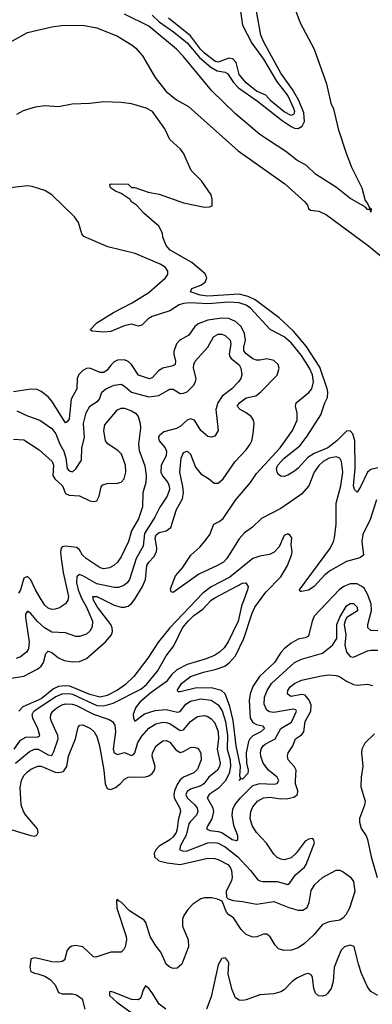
# Model space of a CAD drawing. Header units: inches. Extents: x 1603819 to 1745079, y 385938 to 533966.
# Tile 486 of 561: x 1631506 to 1633538, y 509738 to 515420. Entities that reach past the tile are written whole.
import ezdxf

# ---------------------------------------------------------------- set-up
doc = ezdxf.new("R2010")
doc.units = ezdxf.units.IN
doc.header["$MEASUREMENT"] = 0
doc.layers.add('B6530', color=7, linetype='Continuous')
doc.layers.add('B6531', color=7, linetype='Continuous')

msp = doc.modelspace()

# ---------------------------------------------------------------- linework, layer by layer
at = {"layer": 'B6530', "color": 5}
for points, elevation in [([(1631572.1, 510000), (1631570, 509999.1), (1631563.9, 509950), (1631570, 509928.2), (1631590, 509917.1), (1631610, 509914.9), (1631650, 509900.7), (1631680.9, 509880.9), (1631709.9, 509850), (1631730, 509806), (1631750, 509799), (1631810, 509799.2), (1631833.6, 509793.6), (1631866.3, 509770), (1631881.3, 509710)], 380), ([(1631766.2, 510000), (1631764.9, 509995.1), (1631750, 509984.4), (1631730, 509980.7), (1631690, 509983.2), (1631620.1, 510000)], 380), ([(1632451.4, 510000), (1632439.7, 509970), (1632413.6, 509946.4), (1632390, 509944.9), (1632370, 509951.8), (1632349, 509970), (1632335.5, 510000)], 380), ([(1632668.4, 510000), (1632650, 509965.5), (1632610, 509781.3), (1632583.1, 509710)], 360), ([(1633338, 510000), (1633318.4, 509950), (1633312, 509870), (1633299.8, 509830), (1633279.6, 509800.4), (1633270, 509792), (1633250, 509786), (1633228.1, 509788.1), (1633210, 509803), (1633200.2, 509830), (1633192.8, 509892.8), (1633186.7, 509906.7), (1633170, 509916.5), (1633150, 509913), (1633102.3, 509890), (1633075.8, 509870), (1633030, 509822.8), (1633010, 509810.2), (1632970, 509798.8), (1632890, 509793.4), (1632810, 509763.6), (1632790, 509759.6), (1632770, 509761.7), (1632750, 509774.9), (1632730, 509822), (1632707.7, 509912.3), (1632710, 509978), (1632706, 509990), (1632696, 510000)], 360), ([(1633570.1, 509790.1), (1633530, 509812.6), (1633510, 509838.5), (1633476, 509916), (1633457.7, 509970), (1633450.4, 510000)], 360), ([(1632347, 509710), (1632310, 509739.2), (1632270, 509804.5), (1632250, 509830.2), (1632230, 509844.2), (1632217.4, 509822.6), (1632203.4, 509776.6), (1632190, 509764), (1632150, 509766.2), (1632050, 509807.1), (1632030, 509812.7), (1632023.6, 509810), (1632023.5, 509790), (1632064.6, 509750), (1632195.8, 509655.8)], 360)]:
    msp.add_lwpolyline(points, dxfattribs=dict(at, elevation=elevation))
at = {"layer": 'B6531', "color": 5}
for points, elevation in [([(1633096.3, 515470), (1633122.9, 515402.9), (1633203.4, 515250), (1633274.7, 515050), (1633299.3, 514939.3), (1633314.1, 514905.9), (1633341.4, 514790), (1633387.1, 514650), (1633418.5, 514570), (1633477.3, 514450), (1633496.3, 514376.3), (1633510, 514359.6), (1633518.9, 514338.9), (1633532.1, 514327.9), (1633530, 514309.2), (1633524.9, 514324.9), (1633510, 514325.5), (1633497.8, 514337.8), (1633409.1, 514390), (1633331.9, 514451.9), (1633210, 514529.5), (1633157.9, 514577.9), (1633102.2, 514610), (1633039.9, 514659.9), (1632890, 514758), (1632750, 514876.6), (1632612, 515010), (1632447.9, 515210), (1632410.1, 515250), (1632250, 515383.4), (1632110, 515452.7)], 240), ([(1632270, 515446), (1632310, 515407.9), (1632391.6, 515350), (1632470, 515285.9), (1632542.6, 515202.6), (1632606.5, 515146.5), (1632644.4, 515124.4), (1632690, 515117.3), (1632702.3, 515110), (1632738.2, 515058.2), (1632766.7, 515026.7), (1632876.8, 514950), (1633018.5, 514838.5), (1633070, 514804.2), (1633090, 514794.7), (1633110, 514792.8), (1633134.5, 514805.5), (1633147.4, 514832.6), (1633142.2, 514882.2), (1633113.7, 514953.7), (1633077.1, 515017.1), (1633010, 515111.2), (1632913, 515290), (1632895.7, 515330), (1632870, 515469)], 260), ([(1632779, 515470), (1632790, 515388.5), (1632844, 515284), (1632910, 515192.6), (1632985.5, 515065.5), (1633050, 514981.7), (1633084.1, 514910), (1633089.3, 514890), (1633084.9, 514875.1), (1633070, 514867.8), (1633030, 514888.5), (1632954.4, 514950), (1632924.8, 514984.8), (1632870, 515008.7), (1632810, 515056.3), (1632770, 515103.8), (1632753.6, 515173.6), (1632734.4, 515194.4), (1632710, 515198.4), (1632650, 515175), (1632630, 515181.6), (1632570, 515227.7), (1632547.8, 515250), (1632490, 515326.7), (1632362.3, 515430)], 280), ([(1631430, 515278.1), (1631550, 515347), (1631690, 515379.3), (1631745.9, 515385.9), (1631868.4, 515388.4), (1631950, 515373.5), (1632070, 515324.3), (1632153.5, 515273.5), (1632175.8, 515255.8), (1632212.4, 515212.4), (1632285.7, 515085.7), (1632347.3, 515007.3), (1632410, 514957.3), (1632479.1, 514919.1), (1632764.1, 514664.1), (1633032.8, 514472.8), (1633149.4, 514370), (1633164, 514350), (1633170.4, 514330.4), (1633181.4, 514321.4), (1633230, 514314.4), (1633274.2, 514294.2), (1633515.2, 514115.2), (1633613.8, 514033.8)], 240), ([(1633570, 512833.3), (1633530, 512825.1), (1633511, 512809), (1633470, 512725.1), (1633450, 512694.5), (1633434.5, 512710), (1633429.9, 512729.9), (1633438.3, 512830), (1633436.2, 512990), (1633425.5, 513030), (1633410, 513047.1), (1633390, 513046.4), (1633332.8, 512990), (1633281, 512950), (1633203, 512917), (1633165.3, 512894.7), (1633110, 512832.4), (1633090, 512815.8), (1633050, 512791.8), (1633030, 512785.1), (1633010, 512786.6), (1632996.6, 512796.6), (1632989.7, 512809.7), (1632985.4, 512830), (1632993, 512850), (1633029.8, 512890), (1633119.4, 512960.6), (1633163.2, 513016.8), (1633240.2, 513139.8), (1633264.3, 513210), (1633279.7, 513240.3), (1633282.1, 513270), (1633277, 513290), (1633234.4, 513414.4), (1633156.2, 513536.2), (1633082.8, 513622.8), (1633000.2, 513700.2), (1632862.8, 513802.8), (1632822.9, 513822.9), (1632770, 513836.7), (1632590, 513825.2), (1632546, 513830), (1632489.5, 513850), (1632497, 513870), (1632550, 513888.4), (1632575.1, 513904.9), (1632584.5, 513930), (1632574.1, 513954.1), (1632498.2, 514018.2), (1632373.2, 514090), (1632350, 514118), (1632330, 514166), (1632328.7, 514188.7), (1632308.4, 514228.4), (1632222, 514302), (1632178, 514350), (1632149.3, 514369.3), (1632142, 514382), (1632090, 514418), (1632058, 514430), (1632028, 514450), (1632026, 514470), (1632030, 514474), (1632130, 514471.3), (1632150, 514452), (1632170, 514451.3), (1632245.4, 514425.4), (1632310, 514414), (1632450, 514362.8), (1632570, 514338.8), (1632600.4, 514339.6), (1632614, 514346), (1632615.1, 514384.9), (1632609.5, 514410), (1632554, 514490), (1632494.5, 514550), (1632449.6, 514650), (1632430, 514674.5), (1632370, 514729.4), (1632342.9, 514790), (1632271.3, 514890), (1632234.5, 514910), (1632150, 514934.1), (1632090, 514942.7), (1631990, 514947.1), (1631910, 514937), (1631807.6, 514932.4), (1631730, 514918.3), (1631650, 514922.3), (1631595.4, 514915.4), (1631525.1, 514894.9), (1631487.2, 514872.8)], 260), ([(1633561.5, 512650), (1633524.6, 512535.4), (1633484, 512450), (1633477.2, 512410), (1633487.9, 512330), (1633466.1, 512313.9), (1633390, 512294.4), (1633297.7, 512242.3), (1633263.6, 512216.4), (1633202.2, 512150), (1633170, 512127.6), (1633130, 512119.7), (1633121.4, 512121.4), (1633117.6, 512130), (1633293.9, 512366.1), (1633313.5, 512406.5), (1633319.5, 512430), (1633329.7, 512510), (1633329.1, 512630), (1633356.3, 512730), (1633367.1, 512810), (1633360.2, 512870), (1633350, 512889.8), (1633330, 512897.4), (1633290, 512889.4), (1633254.8, 512870), (1633230, 512848.4), (1633202.4, 512810), (1633171.3, 512730), (1633130, 512681.3), (1633010, 512599), (1632898.5, 512541.5), (1632847.7, 512492.3), (1632801, 512459), (1632770, 512424.5), (1632699.7, 512310), (1632680.1, 512290), (1632646.5, 512270), (1632538.8, 512221.2), (1632390, 512114.5), (1632379, 512119), (1632375.1, 512135.1), (1632404, 512210), (1632443, 512257), (1632492.3, 512330), (1632544.1, 512375.9), (1632580.3, 512419.7), (1632602.1, 512450), (1632623.8, 512510), (1632655.4, 512524.6), (1632677.3, 512542.7), (1632750, 512647.9), (1632835.1, 512750), (1632870, 512801.5), (1633007.3, 512950), (1633078.7, 513050), (1633104.9, 513110), (1633104.7, 513150), (1633095.2, 513190), (1633099.8, 513210), (1633171.3, 513268.7), (1633188.7, 513290), (1633198.4, 513330), (1633193.8, 513370), (1633176.7, 513410), (1633130, 513482.3), (1633070, 513555.8), (1633030, 513589.2), (1632950, 513631.9), (1632836.1, 513756.1), (1632810, 513772), (1632770, 513785.8), (1632710, 513789.8), (1632590, 513779.6), (1632490, 513786.2), (1632450, 513783.3), (1632424.6, 513775.4), (1632370, 513740.5), (1632270, 513708.3), (1632245.6, 513694.4), (1632210, 513658.3), (1632190, 513651.3), (1632150, 513663), (1632107.2, 513652.8), (1632030, 513620.2), (1631990, 513616.8), (1631922.6, 513622.6), (1631912.7, 513630), (1631949.8, 513670), (1632045.3, 513730), (1632153.3, 513786.7), (1632250, 513846.8), (1632346, 513930), (1632359.8, 513950), (1632359.3, 513970), (1632345.5, 513990), (1632315, 514010), (1632171.9, 514071.9), (1632012.6, 514110), (1631874.7, 514170), (1631864.3, 514184.3), (1631844.9, 514250), (1631821.7, 514281.7), (1631690, 514408.7), (1631650, 514434.5), (1631577, 514457), (1631550, 514461), (1631450, 514450.5)], 280), ([(1631459.3, 511620.7), (1631530, 511632.8), (1631610, 511674.6), (1631629.9, 511690), (1631643.4, 511710), (1631656.4, 511763.6), (1631670, 511776.5), (1631690, 511768.6), (1631730, 511737.3), (1631761.7, 511721.7), (1631810, 511714), (1631850, 511716.6), (1631890, 511733.7), (1632000.1, 511830), (1632033.9, 511870), (1632040.3, 511890), (1632038.8, 511910), (1632029.9, 511930), (1631954.6, 512030), (1631931.8, 512070), (1631928, 512092), (1631950, 512091.3), (1632050, 512041.6), (1632090, 512029.7), (1632110, 512029.6), (1632130, 512036.1), (1632150, 512051.3), (1632170, 512077), (1632213.3, 512150), (1632230, 512189.2), (1632237.4, 512270), (1632249.4, 512290), (1632279.5, 512320.5), (1632293.7, 512350), (1632296.6, 512370), (1632285.9, 512430), (1632291.9, 512448.1), (1632310, 512461), (1632350, 512471.3), (1632376.1, 512490), (1632410, 512593.4), (1632443.9, 512656.1), (1632448.7, 512690), (1632446.7, 512726.7), (1632428.2, 512810), (1632436.6, 512890), (1632450, 512922.6), (1632470, 512929.4), (1632490, 512913.4), (1632517.9, 512837.9), (1632550, 512800.3), (1632593.4, 512773.4), (1632625.8, 512745.8), (1632650, 512745.4), (1632679.1, 512770), (1632746.6, 512870), (1632810, 512938.7), (1632833, 512970), (1632842.5, 512990), (1632852, 513030), (1632857.5, 513090), (1632853.8, 513110), (1632839.5, 513130), (1632811.7, 513151.7), (1632775.3, 513170), (1632758.2, 513190), (1632772.1, 513210), (1632810, 513238.2), (1632866.9, 513250), (1632893.3, 513270), (1632990, 513369.2), (1633001.5, 513410), (1632995, 513430), (1632970, 513452.9), (1632930, 513463.4), (1632890, 513454.7), (1632870, 513454.9), (1632850, 513463.2), (1632811.4, 513491.4), (1632797.5, 513510), (1632797.5, 513530), (1632807.2, 513570), (1632802.1, 513610), (1632781.1, 513650), (1632750, 513678.4), (1632710, 513695.2), (1632670, 513696.9), (1632590, 513686.8), (1632534.6, 513665.4), (1632515.9, 513650), (1632480.1, 513599.9), (1632429.1, 513570), (1632409.3, 513550), (1632393.6, 513506.4), (1632393.4, 513490), (1632403.5, 513450), (1632401.8, 513430), (1632390, 513423.4), (1632330, 513409.4), (1632305.8, 513394.2), (1632270, 513353.3), (1632253, 513347), (1632190, 513369.3), (1632150, 513431.1), (1632130, 513448.6), (1632110, 513458.3), (1632070, 513455.7), (1632050, 513445.4), (1632030, 513426.1), (1632010, 513397), (1631990, 513383.5), (1631970, 513383.5), (1631910, 513409.2), (1631890, 513406.8), (1631870, 513396.8), (1631846.5, 513373.5), (1631837.1, 513350), (1631834.5, 513290), (1631801.9, 513230), (1631790, 513116), (1631780, 513100), (1631770, 513093.5), (1631690, 513219.4), (1631670, 513244.8), (1631630, 513275.5), (1631605.6, 513285.6), (1631570, 513288.5), (1631470, 513272.3)], 320), ([(1631490, 513162.6), (1631550, 513135), (1631621.1, 513110), (1631690, 513061), (1631714.6, 513030), (1631737.3, 512970), (1631759.1, 512930), (1631771, 512890), (1631779.9, 512830), (1631790, 512817.3), (1631810, 512811.5), (1631830, 512828.5), (1631861.4, 512878.6), (1631863.1, 512950), (1631878.9, 513010), (1631873.1, 513090), (1631888, 513152), (1631910.2, 513190), (1631958.4, 513221.6), (1631965.4, 513230), (1631979.2, 513270), (1632001.7, 513290), (1632050, 513311.1), (1632090, 513316.5), (1632110, 513305), (1632150, 513269.9), (1632250, 513243.4), (1632308.4, 513251.6), (1632370, 513287.8), (1632390, 513287.6), (1632430, 513263.9), (1632450, 513264.4), (1632470, 513273.3), (1632507.9, 513310), (1632519.5, 513330), (1632523.2, 513350), (1632508.2, 513410), (1632509.5, 513430), (1632517.4, 513450), (1632589.4, 513530), (1632623.2, 513590), (1632650, 513605.5), (1632670, 513604.8), (1632690, 513597.7), (1632718, 513570), (1632722.1, 513550), (1632712.5, 513490), (1632716.9, 513476.9), (1632724.6, 513464.6), (1632770, 513427.9), (1632780.4, 513410), (1632786.4, 513370), (1632780.6, 513350), (1632766, 513330), (1632728.2, 513290), (1632673, 513247), (1632647.5, 513210), (1632636.8, 513170), (1632649.5, 513050.5), (1632630, 513017.3), (1632610, 513010.7), (1632590, 513015.5), (1632550, 513050.5), (1632513.4, 513110), (1632490, 513117.6), (1632470, 513109.3), (1632430, 513072), (1632410, 513060.5), (1632337.2, 513042.8), (1632310, 513019), (1632305, 513010), (1632309.1, 512990), (1632343.4, 512950), (1632352.2, 512930), (1632350, 512902.6), (1632321.2, 512850), (1632319.2, 512810), (1632328.8, 512788.8), (1632359.4, 512750), (1632367.8, 512730), (1632369.9, 512710), (1632354.6, 512670), (1632312.6, 512607.4), (1632283.9, 512550), (1632224.3, 512455.7), (1632217.5, 512382.5), (1632176.2, 512310), (1632138.9, 512190), (1632125.3, 512170), (1632105.4, 512154.6), (1632075.7, 512144.3), (1632050, 512143.5), (1631950, 512164.1), (1631870, 512211.6), (1631850, 512217.9), (1631835.7, 512204.3), (1631833.6, 512170), (1631843.3, 512130), (1631861.7, 512081.7), (1631890.3, 512030), (1631924.5, 511950), (1631923.7, 511916.3), (1631909.3, 511890.7), (1631890, 511874.2), (1631850, 511860.2), (1631830, 511861.5), (1631770, 511882.3), (1631690, 511886.7), (1631648.1, 511910), (1631607.8, 511947.8), (1631570, 511994.2), (1631550, 512006.5), (1631539.4, 511990), (1631538.8, 511970), (1631559.9, 511830), (1631555.6, 511790), (1631545.5, 511770), (1631510, 511743), (1631486.1, 511733.9)], 340), ([(1631470, 512999.5), (1631530, 512995.2), (1631618.4, 512938.4), (1631692.1, 512870), (1631699.6, 512850), (1631695.8, 512790), (1631707.5, 512770), (1631752.4, 512730), (1631770, 512686), (1631790, 512676.5), (1631850, 512671.9), (1631910, 512644.3), (1631930, 512639.8), (1631950, 512644.4), (1631963.5, 512670), (1631975.4, 512724.6), (1631984.2, 512735.8), (1632010, 512743.5), (1632070, 512745.3), (1632090, 512751.1), (1632108.5, 512771.5), (1632116.8, 512810), (1632115.2, 512850), (1632092.2, 512912.2), (1632072.7, 512932.7), (1632013.5, 512973.5), (1632000.2, 512990), (1631990.2, 513050), (1631996.8, 513083.2), (1632070, 513168.9), (1632090, 513178.6), (1632110, 513179.1), (1632150, 513163.9), (1632173.3, 513150), (1632188.2, 513130), (1632200.5, 513090), (1632202.4, 513062.4), (1632191.1, 512970), (1632194.1, 512934.1), (1632226.2, 512846.2), (1632235.4, 512790), (1632232.7, 512750), (1632215, 512690), (1632214.3, 512610), (1632190, 512540.2), (1632149.4, 512470), (1632132.7, 512410), (1632090, 512320.2), (1632070, 512290.2), (1632048.7, 512271.3), (1632022.3, 512257.7), (1631990, 512251.9), (1631970, 512256.2), (1631888.6, 512310), (1631868.2, 512330), (1631850, 512361.2), (1631834.4, 512374.4), (1631770, 512382.3), (1631750, 512378.5), (1631743.7, 512370), (1631740.5, 512350), (1631744, 512310), (1631755.3, 512230), (1631787.7, 512092.3), (1631783.4, 512070), (1631770.4, 512049.6), (1631734.2, 512025.8), (1631710, 512017.8), (1631690, 512017.6), (1631670, 512024.8), (1631650, 512042.6), (1631630, 512073.4), (1631596.6, 512130), (1631570, 512187.4), (1631550, 512207.6), (1631530, 512197), (1631509.3, 512130), (1631498.9, 512110)], 360), ([(1633570, 511894.4), (1633530, 511895.2), (1633512.2, 511910), (1633512.7, 511930), (1633532.4, 512010), (1633530.5, 512050), (1633510, 512105.9), (1633490, 512138.8), (1633478.2, 512150), (1633450, 512164.9), (1633410, 512164.2), (1633373.4, 512150), (1633345.9, 512130), (1633202.6, 511977.4), (1633190.4, 511949.6), (1633170, 511862.5), (1633150, 511853.4), (1633110, 511846.3), (1633070, 511822.4), (1633030, 511789.9), (1633010, 511769), (1632973.4, 511710), (1632887.3, 511630), (1632850, 511573.2), (1632834.4, 511530), (1632828.5, 511491.5), (1632834.5, 511390), (1632850, 511363.8), (1632870, 511353.3), (1632905.1, 511345.1), (1632917.3, 511330), (1632895.9, 511310), (1632850, 511287.7), (1632831, 511270), (1632824.3, 511255.7), (1632811.7, 511190), (1632812.1, 511130), (1632822.1, 511090), (1632819.8, 511070), (1632790, 511037.6), (1632780.3, 511039.7), (1632770, 511029.3), (1632779.5, 511040.5), (1632774.6, 511054.6), (1632777.9, 511110), (1632752.8, 511230), (1632735.8, 511375.8), (1632717, 511457), (1632689.4, 511529.4), (1632668.2, 511550), (1632610, 511565.1), (1632516.4, 511563.6), (1632430, 511541), (1632421.6, 511541.6), (1632412.6, 511550), (1632437.8, 511590), (1632489.2, 511630), (1632565.6, 511654.4), (1632633.1, 511670), (1632688.3, 511690), (1632715, 511710), (1632749.9, 511750), (1632797.8, 511850), (1632845, 511995), (1632860.5, 512030), (1632923.3, 512116.7), (1633010, 512205), (1633048.1, 512270), (1633072.7, 512330), (1633076, 512350), (1633071.1, 512390), (1633073.8, 512430), (1633064.4, 512444.4), (1633050, 512452.9), (1633030, 512443.5), (1633001.8, 512378.2), (1632971.8, 512348.2), (1632946.2, 512333.8), (1632890, 512324), (1632850, 512310.4), (1632717, 512203), (1632610, 512147.8), (1632560.4, 512110), (1632371.1, 511910), (1632305.9, 511830), (1632243.7, 511736.3), (1632162.6, 511630), (1632115.5, 511584.5), (1632070, 511551.3), (1632010, 511519.9), (1631970, 511511.6), (1631910, 511525.7), (1631794.4, 511574.4), (1631770, 511577), (1631730, 511573), (1631700.9, 511559.1), (1631630, 511500.9), (1631524.3, 511455.7), (1631500.9, 511430)], 320), ([(1631473.1, 511210), (1631510, 511262.8), (1631540.1, 511279.9), (1631610, 511282.5), (1631622.6, 511290), (1631609.6, 511330), (1631580.6, 511390), (1631577.1, 511410), (1631587.9, 511430), (1631710, 511513.2), (1631750, 511530.7), (1631787.8, 511532.2), (1631810, 511527.2), (1631950, 511463.5), (1631990, 511461.2), (1632044, 511476), (1632203.7, 511556.3), (1632236.5, 511583.5), (1632299.1, 511660.9), (1632350, 511749.7), (1632393.1, 511806.9), (1632444.1, 511910), (1632475.8, 511950), (1632510, 511981.5), (1632561.2, 512018.8), (1632608.5, 512070), (1632630, 512084.9), (1632790, 512167.8), (1632809.7, 512169.7), (1632821.5, 512150), (1632819.1, 512130), (1632784.4, 512035.6), (1632764.8, 511950), (1632706.2, 511830), (1632683.9, 511796.1), (1632657, 511770), (1632628.6, 511751.4), (1632573.7, 511730), (1632470, 511699.1), (1632411.7, 511668.3), (1632380.9, 511639.1), (1632350, 511599.3), (1632262.7, 511537.3), (1632197.5, 511482.5), (1632172.4, 511450), (1632158.6, 511410), (1632160.6, 511390), (1632170, 511372.4), (1632225.3, 511414.7), (1632285.6, 511434.4), (1632350, 511440.1), (1632416, 511424), (1632430, 511427.6), (1632464, 511470), (1632490, 511487.5), (1632550, 511501.8), (1632610, 511494.2), (1632650, 511466), (1632671.7, 511431.7), (1632691.9, 511370), (1632703.7, 511290), (1632702.2, 511210), (1632719, 511150), (1632720.9, 511110), (1632712.3, 511070), (1632690, 511026.1), (1632650, 510984), (1632598.4, 510950), (1632586.8, 510930), (1632616.9, 510876.9), (1632622.6, 510850), (1632612.3, 510807.7), (1632589.3, 510770), (1632582.8, 510750), (1632600.8, 510740.8), (1632650, 510735.9), (1632670, 510728.9), (1632730, 510689.1), (1632755.7, 510684.3), (1632762.3, 510690), (1632763.5, 510710), (1632739.9, 510770), (1632730.1, 510830), (1632734.8, 510865.2), (1632745.1, 510890), (1632777.2, 510930), (1632850, 511001), (1632890, 511013.1), (1632970.5, 511009.5), (1632990, 511012.4), (1632998.5, 511030), (1632989.4, 511050), (1632940.1, 511090), (1632909.5, 511130), (1632895, 511170), (1632893.2, 511190), (1632897.6, 511210), (1632909.5, 511230), (1632920.9, 511239.1), (1632978.8, 511270), (1633010, 511330.4), (1633072.6, 511367.4), (1633101.2, 511430), (1633097, 511437), (1633082.3, 511442.3), (1632970, 511423.2), (1632945.9, 511425.9), (1632930, 511435.6), (1632914.7, 511470), (1632916.1, 511510), (1632932.2, 511550), (1632956.9, 511590), (1633090.2, 511710), (1633130, 511729.9), (1633250, 511764.2), (1633308.9, 511810), (1633332.7, 511850), (1633332.4, 511930), (1633350, 511971.8), (1633390, 512037.2), (1633410, 512050.6), (1633430, 512050.7), (1633451, 512031), (1633451.6, 512008.4), (1633391.5, 511970), (1633382.7, 511957.3), (1633376.4, 511930), (1633385.6, 511870), (1633379.7, 511810), (1633390, 511769.6), (1633410, 511744.8), (1633430, 511742), (1633510, 511778.5), (1633530, 511782.7), (1633570, 511782.1)], 340), ([(1631481.5, 511130), (1631562.4, 511197.6), (1631590, 511210.7), (1631611.8, 511210), (1631670, 511178.5), (1631690, 511175), (1631702.7, 511197.3), (1631726.5, 511270), (1631724.6, 511290), (1631688.4, 511370), (1631683.3, 511390), (1631685.3, 511410), (1631697.5, 511430), (1631720.5, 511450), (1631750, 511467.1), (1631770, 511473.1), (1631808.9, 511471.1), (1631830, 511463.8), (1631930, 511412.8), (1632021.9, 511381.9), (1632040.9, 511370), (1632053.8, 511350), (1632058.7, 511310), (1632045.1, 511210), (1632050, 511188.7), (1632070, 511179.1), (1632110, 511191.6), (1632150, 511174.9), (1632160.9, 511179.1), (1632169.6, 511190.4), (1632185.8, 511250), (1632210, 511286), (1632250, 511332.4), (1632290, 511357.4), (1632330, 511366.4), (1632350, 511364.7), (1632370, 511358.4), (1632430, 511317.5), (1632450, 511322.8), (1632490, 511370.6), (1632530, 511398.4), (1632570, 511404.4), (1632590, 511399.3), (1632610, 511386.5), (1632630, 511362.2), (1632649.6, 511310), (1632651.1, 511270), (1632643, 511210), (1632660.7, 511130), (1632657, 511110), (1632646.2, 511090), (1632595.2, 511050), (1632565.9, 511010), (1632550, 510999.5), (1632490, 510978.9), (1632470, 510966.9), (1632463.2, 510950), (1632470.4, 510930), (1632514, 510890), (1632528.9, 510870), (1632531.9, 510850), (1632524.5, 510830), (1632487.9, 510792.1), (1632481.1, 510778.9), (1632465, 510715), (1632431.1, 510650), (1632429, 510630), (1632450, 510622.1), (1632470, 510623.9), (1632590, 510669.9), (1632630, 510672.4), (1632650, 510668.7), (1632690, 510647.1), (1632763.6, 510590), (1632836, 510510), (1632877.1, 510457.1), (1632889.9, 510449.9), (1632907.6, 510447.6), (1632990, 510446.5), (1633050, 510429.8), (1633061.6, 510438.4), (1633094.6, 510485.4), (1633146.8, 510530), (1633155.7, 510544.3), (1633204.4, 510670), (1633198.8, 510690), (1633190, 510694.4), (1633172.1, 510692.1), (1633150, 510678.9), (1633099.3, 510610), (1633070, 510584.4), (1633030, 510571.6), (1633010, 510576.1), (1632990, 510586.2), (1632970, 510603.8), (1632927.9, 510667.9), (1632871, 510730), (1632845.9, 510770), (1632833.6, 510810), (1632838.5, 510850), (1632850, 510878.7), (1632876.9, 510910), (1632910, 510929.2), (1632950, 510934.3), (1633010, 510924.7), (1633050, 510926.3), (1633085.8, 510934.2), (1633107.1, 510950), (1633107.9, 510970), (1633095.8, 511010), (1633094.6, 511030), (1633098.7, 511090), (1633089.2, 511109.2), (1633052.8, 511150), (1633048.7, 511171.3), (1633053, 511190), (1633080.7, 511230), (1633094.9, 511270), (1633130, 511292.7), (1633142.6, 511310), (1633151.6, 511370), (1633183.3, 511430), (1633184.9, 511464.9), (1633173.7, 511493.7), (1633150, 511521.4), (1633130, 511526.9), (1633070, 511514.4), (1633048.1, 511528.1), (1633051.3, 511550), (1633065.2, 511570), (1633089.2, 511590), (1633130, 511608), (1633245.4, 511634.6), (1633290, 511639.6), (1633330, 511636.7), (1633348.2, 511630), (1633390, 511602.4), (1633430, 511583.5), (1633450, 511580.3), (1633510, 511585.4), (1633538.8, 511578.8)], 360), ([(1631410, 510761.1), (1631570, 510712.2), (1631591.7, 510708.3), (1631604.7, 510715.3), (1631612, 510730), (1631608.1, 510750), (1631540.6, 510830), (1631528.2, 510850), (1631513.6, 510890), (1631509, 510990), (1631515.1, 511030), (1631530, 511058.5), (1631550, 511080.5), (1631570, 511094.9), (1631610, 511112.1), (1631630, 511113.1), (1631710, 511078.9), (1631730, 511075.2), (1631758, 511082), (1631777.7, 511110), (1631787.1, 511170), (1631826.6, 511270), (1631843.2, 511336.8), (1631851.7, 511348.3), (1631869.3, 511350.7), (1631914.2, 511330), (1631935.4, 511310), (1631950, 511283), (1631965.7, 511230), (1631990.8, 511090), (1631998.3, 511010), (1632010, 510984), (1632020.7, 510980.7), (1632030, 510978.8), (1632056.9, 510990), (1632084.7, 511010), (1632110, 511038), (1632130, 511048.9), (1632230, 511050.3), (1632250, 511056.9), (1632269.4, 511070), (1632283.1, 511090), (1632286.5, 511110), (1632268.7, 511170), (1632271, 511190), (1632291.3, 511230), (1632330, 511258.4), (1632350, 511260.2), (1632370, 511251.3), (1632406, 511206), (1632430, 511192), (1632450, 511196.3), (1632490, 511219.8), (1632510, 511221.8), (1632530, 511216.9), (1632542.6, 511202.6), (1632550, 511185.2), (1632552.4, 511150), (1632530, 511095.5), (1632510, 511074.8), (1632450, 511048.6), (1632430, 511033.4), (1632412.9, 511007.1), (1632397.1, 510970), (1632393.9, 510950), (1632396.8, 510930), (1632429, 510870), (1632432.6, 510850), (1632419.1, 510800.9), (1632414.1, 510750), (1632407.7, 510730), (1632390, 510704.1), (1632370, 510687), (1632310, 510651.4), (1632290.5, 510630), (1632281.4, 510610), (1632282.5, 510590), (1632306.7, 510566.7), (1632354.8, 510554.8), (1632430, 510546), (1632590, 510581.6), (1632630, 510580.5), (1632650, 510573.7), (1632705.2, 510545.2), (1632717.7, 510530), (1632725.4, 510510), (1632730.6, 510470), (1632726.8, 510453.2), (1632695.4, 510390), (1632697, 510357), (1632707, 510347), (1632736.6, 510336.6), (1632790, 510331.8), (1632870, 510316.8), (1632970, 510330.7), (1633056.4, 510296.4), (1633110, 510280.7), (1633138.1, 510281.9), (1633163.3, 510296.7), (1633174.8, 510325.2), (1633184.6, 510395.4), (1633206.2, 510430), (1633250, 510470.6), (1633330, 510513), (1633350, 510511.5), (1633370, 510502), (1633412.9, 510472.9), (1633430, 510446.6), (1633437.5, 510390), (1633406, 510294), (1633385.2, 510254.8), (1633370, 510236.5), (1633350, 510224.5), (1633290, 510214.5), (1633250, 510198.6), (1633200.3, 510139.7), (1633147.6, 510090), (1633110, 510065), (1633071.5, 510051.5), (1633028.2, 510048.2), (1632997.8, 510057.8), (1632978.8, 510078.8), (1632950, 510128.5), (1632930, 510142.6), (1632910, 510142.3), (1632872.2, 510127.8), (1632850, 510125.6), (1632810, 510140.9), (1632782, 510170), (1632737.5, 510237.5), (1632710, 510255.5), (1632697.1, 510270), (1632673.4, 510333.4), (1632645.7, 510345.7), (1632612.5, 510352.5), (1632570, 510352), (1632550, 510347.1), (1632503.9, 510316.1), (1632474.5, 510285.5), (1632450.8, 510250), (1632443.1, 510230), (1632444.2, 510190), (1632476.9, 510110), (1632478.5, 510070), (1632451.4, 510000)], 380), ([(1633550, 511299.3), (1633494.8, 511245.2), (1633478.2, 511210), (1633475.8, 511190), (1633484.1, 511110), (1633473.7, 511050), (1633472.6, 510992.6), (1633496.1, 510910), (1633493.2, 510886.8), (1633464, 510810), (1633463.5, 510790), (1633473.4, 510753.4), (1633502.4, 510710), (1633509.7, 510690), (1633531, 510590), (1633566.6, 510470)], 360), ([(1632335.5, 510000), (1632318.3, 510038.3), (1632290, 510074.9), (1632257.7, 510130), (1632232.7, 510210), (1632223.5, 510223.5), (1632138.1, 510278.1), (1632090, 510328), (1632075.8, 510335.8), (1632070, 510346), (1632063.3, 510336.7), (1632066.3, 510293.7), (1632119.8, 510130), (1632121.1, 510110), (1632114.2, 510070), (1632106, 510054), (1632090, 510039.3), (1632030, 510039), (1631944.7, 510010), (1631930, 510012.9), (1631870.1, 510070.1), (1631830, 510078.2), (1631806.3, 510073.7), (1631790, 510064.4), (1631779.7, 510050), (1631766.2, 510000)], 380), ([(1633450.4, 510000), (1633432.7, 510072.7), (1633410, 510079.6), (1633378.4, 510070), (1633357.6, 510050), (1633338, 510000)], 360), ([(1631620.1, 510000), (1631590, 510007.2), (1631572.1, 510000)], 380), ([(1632696, 510000), (1632690, 510006), (1632670, 510003), (1632668.4, 510000)], 360)]:
    msp.add_lwpolyline(points, dxfattribs=dict(at, elevation=elevation))

doc.saveas('drawing.dxf')
